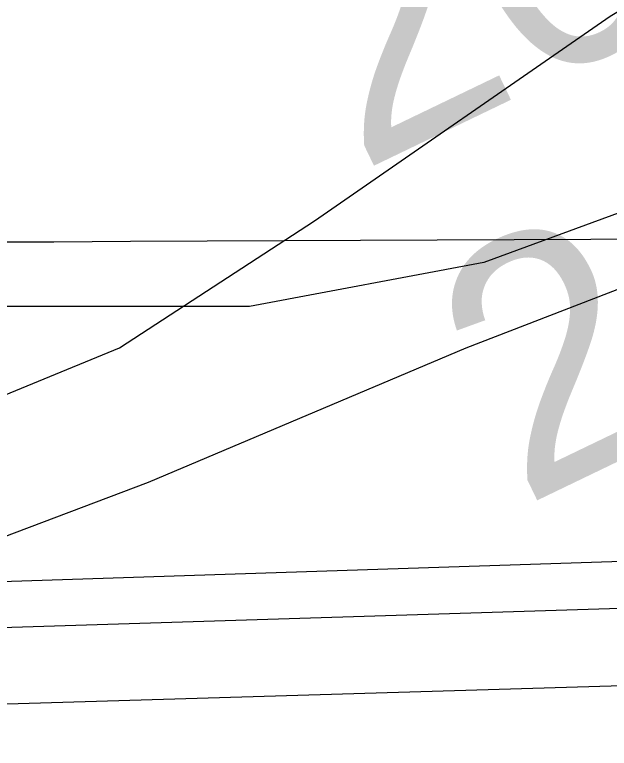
# Model space of a CAD drawing. Extents: x 3445503 to 3483459, y 540493 to 566012.
# Drawn here: x 3472666.8 to 3472826.4, y 551923.8 to 552120.8 of the extents above; entities that cross this region are included whole.
import ezdxf

# ---------------------------------------------------------------- set-up
doc = ezdxf.new("R2010")
doc.units = 0
for name, color, linetype in [('V-GRID-MAJR', 7, 'Continuous'), ('V-RIVR-EDGE', 7, 'Continuous'), ('V-RIVR-RANG', 7, 'Continuous'), ('V-SITE-VEGE', 7, 'Continuous'), ('V-TOPO-DPTH', 7, 'Continuous'), ('V-TOPO-MINR', 7, 'Continuous'), ('V-WETL-SWMP', 7, 'Continuous')]:
    doc.layers.add(name, color=color, linetype=linetype)

msp = doc.modelspace()

# ---------------------------------------------------------------- linework, layer by layer
at = {"layer": 'V-GRID-MAJR'}
msp.add_spline([(3449621.526, 551946.219), (3454896.117, 551971.152), (3460170.705, 551996.853), (3465445.288, 552023.321), (3470719.8680000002, 552050.556), (3475994.444, 552078.558), (3481269.015, 552107.327), (3481269.0160000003, 552107.327)], degree=3, dxfattribs=at)
at = {"layer": 'V-RIVR-EDGE'}
msp.add_spline([(3466309.3848466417, 552621.9579710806), (3466349.703870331, 552619.4248512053), (3466382.7286882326, 552619.3431903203), (3466411.927860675, 552618.5757255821), (3466431.7444705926, 552619.221988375), (3466456.4313341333, 552621.2467355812), (3466478.3423179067, 552625.364137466), (3466500.245565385, 552626.3528723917), (3466524.236310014, 552628.0317091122), (3466536.750118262, 552627.6531342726), (3466565.613695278, 552631.7533443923), (3466586.12556452, 552632.3978880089), (3466600.729448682, 552633.7523039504), (3466616.0268729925, 552634.4097413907), (3466639.3163411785, 552633.656889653), (3466653.5691573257, 552633.621646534), (3466663.6572942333, 552636.3777557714), (3466670.958376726, 552636.70733408), (3466676.5238896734, 552638.0840993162), (3466689.3818892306, 552636.3141462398), (3466713.3709146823, 552637.2977236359), (3466728.6700581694, 552638.6504204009), (3466733.538592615, 552639.3336454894), (3466741.1864451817, 552639.3147345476), (3466744.6653205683, 552640.3490276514), (3466765.8784662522, 552643.425259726), (3466811.078918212, 552646.7898098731), (3466822.205646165, 552647.8051920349), (3466836.469636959, 552652.2891345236), (3466848.283028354, 552649.8265008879), (3466872.264317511, 552647.6814113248), (3466895.5486281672, 552644.842781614), (3466925.7906895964, 552644.0727381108), (3466966.4607813, 552642.9292772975), (3466982.79421789, 552640.8030986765), (3467002.59535522, 552635.1920275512), (3467043.595884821, 552627.0951139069), (3467061.669188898, 552625.6598966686), (3467070.7101388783, 552626.68043636), (3467078.7116382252, 552629.0940734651), (3467090.2031876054, 552637.061189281), (3467099.252733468, 552641.558025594), (3467116.301199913, 552647.425610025), (3467156.6554667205, 552659.1453062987), (3467180.3045988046, 552663.258410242), (3467190.046825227, 552666.710638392), (3467215.09593143, 552674.6442302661), (3467224.4982644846, 552681.2259849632), (3467241.911552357, 552694.0453030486), (3467256.190156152, 552704.4389497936), (3467275.6875028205, 552716.5578510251), (3467305.630931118, 552735.6035578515), (3467327.5634045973, 552748.4117012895), (3467352.2898091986, 552766.4274129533), (3467374.5759294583, 552781.6681044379), (3467388.8450777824, 552788.2378248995), (3467399.6405082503, 552795.8590302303), (3467402.78378821, 552801.7609981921), (3467413.9139545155, 552804.1668990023), (3467419.4846249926, 552807.6294422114), (3467425.4132401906, 552815.2626817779), (3467432.374429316, 552818.7217866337), (3467446.2950883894, 552824.9447370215), (3467466.1340476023, 552834.6293710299), (3467483.877773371, 552840.495236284), (3467499.17605727, 552841.5003033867), (3467510.654712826, 552844.2529742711), (3467520.049309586, 552847.7060620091), (3467524.5753718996, 552850.4759246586), (3467538.4917330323, 552854.9607267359), (3467570.8333258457, 552859.7476002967), (3467609.0837633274, 552864.1722311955), (3467645.5969120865, 552868.9487896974), (3467670.2803372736, 552869.5830182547), (3467689.7518962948, 552871.2730296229), (3467696.009230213, 552871.257557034), (3467706.087052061, 552869.8421103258), (3467716.5150823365, 552869.4686930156), (3467730.4194092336, 552869.0866798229), (3467744.6799616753, 552872.1801036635), (3467757.201506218, 552874.9301957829), (3467768.325655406, 552874.9026889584), (3467789.870098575, 552871.3730978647), (3467862.1813662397, 552872.9324518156), (3467905.6281973, 552870.0439659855), (3467943.4854469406, 552856.0450843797), (3467982.0233429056, 552836.1347793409), (3468014.6377812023, 552810.677012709), (3468040.65671139, 552789.0595045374), (3468070.1493594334, 552766.3905114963), (3468095.144311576, 552752.4234346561), (3468129.525264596, 552738.433148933), (3468159.7466959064, 552729.3199935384), (3468202.1480592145, 552725.3911974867), (3468241.4284918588, 552724.5988046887), (3468263.6742114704, 552723.5009020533), (3468284.519956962, 552718.5825114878), (3468310.5466234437, 552700.0936702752), (3468339.350029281, 552679.8598040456), (3468348.374647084, 552674.2753801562), (3468371.3078897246, 552670.0470913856), (3468394.9518642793, 552672.074417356), (3468423.1107265, 552672.3524203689), (3468450.5691718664, 552670.5463645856), (3468476.2946264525, 552670.8303847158), (3468493.331918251, 552672.17878354), (3468516.288369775, 552677.3364956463), (3468541.3426335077, 552687.3558654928), (3468560.1404229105, 552697.7383375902), (3468569.530721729, 552699.453277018), (3468577.1777147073, 552699.086736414), (3468586.549102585, 552693.1538232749), (3468603.1932065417, 552676.0787095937), (3468627.1512868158, 552664.5476191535), (3468668.5080419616, 552659.9261425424), (3468712.655289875, 552659.1217155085), (3468729.6977392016, 552662.5558923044), (3468746.743626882, 552667.3805877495), (3468759.9561328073, 552668.390812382), (3468773.149727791, 552661.7531844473), (3468796.0468677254, 552642.9244498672), (3468815.139851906, 552632.1006529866), (3468834.5778869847, 552620.2331075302), (3468847.085678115, 552617.4211250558), (3468885.6579576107, 552611.4160065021), (3468924.924636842, 552605.0615391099), (3468947.8638966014, 552603.2666579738), (3468956.9074253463, 552605.3300866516), (3468965.9595499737, 552610.869811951), (3468970.840118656, 552616.4198523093), (3468974.664044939, 552616.4103968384), (3468976.7334907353, 552609.8002757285), (3468983.642244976, 552592.0539711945), (3468990.5742081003, 552583.6936675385), (3469002.715458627, 552573.2346920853), (3469014.5168157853, 552565.9052431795), (3469022.157791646, 552563.1052949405), (3469029.1086657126, 552562.3928438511), (3469038.490368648, 552560.6314866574), (3469047.8634757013, 552555.3938328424), (3469053.7680224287, 552553.2934418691), (3469073.9245257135, 552550.8101781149), (3469091.299991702, 552548.3337910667), (3469106.580224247, 552542.0386352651), (3469126.7289912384, 552536.4267045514), (3469142.713078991, 552533.6061261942), (3469153.1385305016, 552532.1898198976), (3469162.515075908, 552528.3426847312), (3469171.8761487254, 552518.2382156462), (3469185.7598455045, 552509.5130905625), (3469208.691368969, 552504.5895424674), (3469232.6709389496, 552501.7491935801), (3469258.052202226, 552503.4245919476), (3469277.1821487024, 552507.5488705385), (3469302.5720078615, 552512.7005655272), (3469341.873930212, 552520.598914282), (3469368.302380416, 552524.0098821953), (3469396.1067362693, 552521.5077074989), (3469447.8657340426, 552506.0839237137), (3469526.008483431, 552475.9943654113), (3469583.6754662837, 552459.8607093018), (3469651.0795180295, 552445.0935033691), (3469684.7815439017, 552437.7099004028), (3469730.656625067, 552432.7296194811), (3469767.1482841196, 552428.8154364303), (3469829.708729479, 552423.4462656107), (3469847.787191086, 552424.0968263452), (3469856.8255623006, 552424.0744770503), (3469867.597783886, 552422.3096815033), (3469876.2790699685, 552418.4642655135), (3469887.7370954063, 552412.8738245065), (3469925.5952046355, 552399.2225725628), (3469955.1256745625, 552391.8492846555), (3469977.3593599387, 552385.8845667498), (3470001.330334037, 552379.5679212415), (3470024.271312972, 552378.4682994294), (3470048.2654959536, 552381.5376547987), (3470074.0072827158, 552388.4266385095), (3470084.094560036, 552390.8351180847), (3470093.829909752, 552391.5063089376), (3470109.1161594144, 552387.6445607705), (3470138.280948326, 552372.9719095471), (3470163.617513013, 552356.5705654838), (3470192.4441277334, 552345.7227001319), (3470225.456051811, 552340.4265943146), (3470241.7920671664, 552339.3433046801), (3470271.6882181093, 552339.2693800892), (3470310.9617740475, 552335.6959499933), (3470330.081405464, 552335.6486726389), (3470358.588756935, 552336.2734457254), (3470382.571765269, 552334.8236154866), (3470398.206504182, 552331.3086373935), (3470414.528766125, 552324.6632731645), (3470435.0191456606, 552316.6170752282), (3470465.5847682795, 552306.1125415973), (3470481.553383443, 552297.0346293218), (3470485.3755905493, 552296.3299145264), (3470491.6320648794, 552295.9668122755), (3470495.7976037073, 552293.5230895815), (3470499.962282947, 552290.7317372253), (3470505.8651104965, 552287.9360869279), (3470526.710855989, 552283.017696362), (3470533.314959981, 552282.6537345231), (3470539.224664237, 552282.6391215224), (3470542.35161202, 552281.9361259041), (3470544.0837432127, 552279.4984203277), (3470547.2055334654, 552276.7096467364), (3470551.369353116, 552273.5706647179), (3470557.6223890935, 552271.8170438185), (3470564.5698248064, 552269.7140740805), (3470576.390092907, 552270.0324777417), (3470585.774374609, 552269.3140095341), (3470591.329572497, 552266.5192188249), (3470613.5581003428, 552258.468722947), (3470637.518759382, 552247.9805214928), (3470666.686127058, 552234.3507592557), (3470680.9234706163, 552228.0581822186), (3470696.5547711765, 552223.1526854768), (3470705.2403551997, 552221.0454177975), (3470710.454800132, 552221.0325239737), (3470716.373959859, 552224.8418372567), (3470726.806288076, 552226.2065682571), (3470744.8873284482, 552227.9000179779), (3470772.007599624, 552229.918748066), (3470784.1763569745, 552230.5839218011), (3470792.1709796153, 552230.2165216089), (3470802.939762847, 552227.0612074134), (3470818.5822380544, 552226.6748962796), (3470830.0617531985, 552229.7751968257), (3470835.9809129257, 552233.5845101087), (3470842.5867360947, 552233.9158075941), (3470861.0085294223, 552232.8273604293), (3470874.207281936, 552228.2755104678), (3470890.1810546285, 552221.2833761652), (3470909.2989668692, 552220.5408394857), (3470935.3711915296, 552220.4763703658), (3470949.6326035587, 552223.9174238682), (3470960.7627698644, 552226.3233246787), (3470973.2774377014, 552226.2923795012), (3470997.600339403, 552221.7130227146), (3471022.2691515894, 552216.4375470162), (3471070.562167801, 552205.1939150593), (3471088.982241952, 552203.410208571), (3471111.9249400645, 552203.0058460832), (3471121.6577110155, 552202.63414795), (3471127.9124661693, 552201.5757863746), (3471132.7706855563, 552198.0874555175), (3471136.5825776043, 552193.2111847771), (3471141.449392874, 552193.1991505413), (3471145.627825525, 552195.9698727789), (3471151.191619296, 552196.651378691), (3471156.7536938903, 552196.6376252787), (3471178.2955582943, 552192.0651451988), (3471192.538918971, 552188.2059757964), (3471223.459047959, 552180.4816198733), (3471265.8406407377, 552168.5573415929), (3471314.8263375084, 552156.2691014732), (3471351.300804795, 552145.4023251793), (3471386.043140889, 552136.9732544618), (3471401.337986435, 552136.5878029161), (3471419.4112905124, 552135.1525856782), (3471433.656370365, 552131.9886755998), (3471456.2385449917, 552126.3707277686), (3471476.7409587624, 552123.1913451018), (3471490.6366897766, 552119.3330352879), (3471513.9029490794, 552109.1941826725), (3471547.945727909, 552099.0286828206), (3471579.5628353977, 552091.9978670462), (3471609.4417945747, 552084.9713492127), (3471637.2366949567, 552078.6452482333), (3471668.4958577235, 552067.4437361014), (3471684.820698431, 552061.841260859), (3471699.7636163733, 552059.718520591), (3471716.436946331, 552054.4628154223), (3471743.1820810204, 552045.3582559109), (3471759.4974662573, 552035.931854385), (3471773.3906185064, 552031.0306555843), (3471788.6674126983, 552023.3449811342), (3471808.459094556, 552013.9099837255), (3471820.614098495, 552009.0130828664), (3471825.8216667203, 552006.2191517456), (3471833.447169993, 551997.1618695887), (3471837.259921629, 551992.6332285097), (3471849.414065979, 551987.3886979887), (3471863.313235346, 551984.9209068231), (3471900.5121879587, 551985.8718198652), (3471925.883995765, 551983.723291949), (3471961.6760975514, 551978.0726797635), (3472004.068005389, 551970.3199574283), (3472058.2621299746, 551955.5854158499), (3472104.461631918, 551941.2182744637), (3472151.699724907, 551925.1104060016), (3472165.5920175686, 551919.8615775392), (3472170.7952878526, 551915.3294981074), (3472181.9056836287, 551909.7399166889), (3472191.9809267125, 551907.2815809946), (3472199.9643747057, 551902.3949951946), (3472208.994150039, 551898.8963492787), (3472220.108843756, 551895.0449161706), (3472235.3925146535, 551890.1402790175), (3472240.606959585, 551890.1273851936), (3472245.472915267, 551889.7677212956), (3472259.3703654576, 551886.604670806), (3472269.448187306, 551885.1892240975), (3472280.212672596, 551880.2957615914), (3472294.809680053, 551878.8691402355), (3472314.2752219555, 551878.1257439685), (3472330.2687651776, 551879.1290918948), (3472344.178249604, 551880.8328566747), (3472354.254352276, 551878.7221506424), (3472360.163196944, 551878.3599079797), (3472367.812768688, 551879.0362563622), (3472378.246816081, 551881.096246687), (3472386.2422983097, 551881.076476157), (3472400.490816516, 551879.3030847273), (3472427.2557217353, 551878.1940074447), (3472454.38115044, 551882.2985155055), (3472479.7598349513, 551882.9310248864), (3472504.4381026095, 551881.4794754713), (3472524.948252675, 551881.4287597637), (3472536.418312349, 551880.7051340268), (3472544.4069178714, 551877.9043261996), (3472549.2677160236, 551875.4588843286), (3472555.1774202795, 551875.4442713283), (3472570.123776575, 551874.7120497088), (3472580.207615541, 551875.7300106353), (3472593.4184022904, 551876.0449759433), (3472610.103766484, 551875.6560860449), (3472633.7443026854, 551876.2928933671), (3472647.2949828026, 551873.4783321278), (3472654.2398397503, 551870.3324734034), (3472660.149544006, 551870.3178604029), (3472666.4103162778, 551871.6929064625), (3472682.051931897, 551870.9589656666), (3472693.8790767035, 551874.0584066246), (3472707.1027572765, 551879.5878168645), (3472717.8801363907, 551879.9087992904), (3472730.733838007, 551876.4006979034), (3472741.8571276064, 551876.0255614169), (3472753.678255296, 551876.6915947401), (3472772.8142188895, 551883.249280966), (3472794.0325221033, 551888.4112910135), (3472814.549548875, 551891.1416126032), (3472833.325848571, 551892.8333431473), (3472843.4114067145, 551894.5465633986), (3472860.4572943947, 551899.3712588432), (3472888.2831399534, 551905.5598257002), (3472914.0189095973, 551910.0154017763), (3472934.187447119, 551912.3989532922), (3472958.177332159, 551913.7301603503), (3472986.3353347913, 551913.660533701), (3473020.7489521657, 551912.8801751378), (3473048.558465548, 551912.4637784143), (3473074.9877753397, 551916.2223759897), (3473094.816419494, 551921.7354540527), (3473113.957540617, 551930.3789182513), (3473134.14498908, 551940.4103223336), (3473153.2938464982, 551952.1824534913), (3473173.494188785, 551967.4283025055), (3473183.9394108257, 551974.0074784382), (3473198.201682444, 551977.7961616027), (3473219.4002151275, 551974.9626894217), (3473232.247899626, 551969.0211803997), (3473250.2988544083, 551958.5475919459), (3473256.5475924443, 551955.055822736), (3473269.4025833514, 551952.0691659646)], degree=3, dxfattribs=at)
at = {"layer": 'V-SITE-VEGE'}
msp.add_lwpolyline([(3472649.799, 552012.871), (3472694.906, 552031.329), (3472747.296, 552065.482), (3472826.668, 552120.4130000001), (3472901.1890000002, 552165.434), (3472999.489, 552220.519), (3473062.565, 552255.577), (3473088.071, 552255.78), (3473082.588, 552220.356), (3473039.29, 552181.341), (3472969.807, 552124.02), (3472868.271, 552062.326), (3472787.883, 552031.243), (3472702.598, 551995.186), (3472649.2770000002, 551975.017)], dxfattribs=at)
at = {"layer": 'V-TOPO-DPTH'}
msp.add_lwpolyline([(3474285.7459111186, 552288.9044624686), (3473649.677294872, 552091.8711379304), (3473646.0170443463, 552090.6184103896), (3473642.3099929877, 552089.5561814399), (3473638.5327403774, 552088.779700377), (3473634.7086869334, 552088.1937179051), (3473627.5883566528, 552087.3798334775), (3473625.8151387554, 552087.3255696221), (3473623.182915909, 552087.7623561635), (3472968.402967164, 551968.4483453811), (3472958.288973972, 551965.170872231), (3472948.03866399, 551962.5643595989), (3472937.583878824, 551960.9642877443), (3472926.9927768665, 551960.0351764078), (3472903.01379124, 551959.1051951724), (3472900.212126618, 551959.1454287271), (3472897.4373363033, 551959.3801630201), (3472894.70285745, 551959.9066484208), (3472891.9952529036, 551960.6276345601), (3472889.302441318, 551961.4785014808), (3472886.601779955, 551962.302964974), (3472883.8893439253, 551963.0878233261), (3472273.0206982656, 551944.0121477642)], dxfattribs=at)
at = {"layer": 'V-TOPO-MINR'}
for points in [[(3473682.7535670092, 552430.3930255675), (3473629.2294086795, 552383.8210629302), (3473577.6351403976, 552338.7103705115), (3473549.432067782, 552315.3733460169), (3473520.4515687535, 552293.107161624), (3473490.304930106, 552272.4472373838), (3473459.3808650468, 552252.8581532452), (3473393.8956051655, 552213.8293066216), (3473329.2220671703, 552176.3058417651), (3473263.989534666, 552139.8096174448), (3473197.9185103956, 552104.8542539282), (3473131.2884916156, 552070.9261309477), (3472944.14703565, 551978.3830510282), (3472942.4026811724, 551977.6466470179), (3472940.6198462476, 551977.0540739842), (3472936.900254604, 551976.444251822), (3472932.1264795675, 551976.1402823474), (3472931.1077536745, 551976.1794456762), (3472929.1563924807, 551976.8042723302), (3472928.6860174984, 551977.018521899), (3472928.22088007, 551977.2448795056), (3472256.072743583, 551955.1914395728)], [(3474285.7459111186, 552288.9044624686), (3473649.677294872, 552091.8711379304), (3473646.0170443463, 552090.6184103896), (3473642.3099929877, 552089.5561814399), (3473638.5327403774, 552088.779700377), (3473634.7086869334, 552088.1937179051), (3473627.5883566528, 552087.3798334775), (3473625.8151387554, 552087.3255696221), (3473623.182915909, 552087.7623561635), (3472968.402967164, 551968.4483453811), (3472958.288973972, 551965.170872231), (3472948.03866399, 551962.5643595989), (3472937.583878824, 551960.9642877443), (3472926.9927768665, 551960.0351764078), (3472903.01379124, 551959.1051951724), (3472900.212126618, 551959.1454287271), (3472897.4373363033, 551959.3801630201), (3472894.70285745, 551959.9066484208), (3472891.9952529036, 551960.6276345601), (3472889.302441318, 551961.4785014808), (3472886.601779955, 551962.302964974), (3472883.8893439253, 551963.0878233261), (3472273.0206982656, 551944.0121477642)], [(3474377.7152381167, 552239.7101522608), (3474354.4138897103, 552224.0134620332), (3474352.427094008, 552222.7473144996), (3474350.40152427, 552221.5507870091), (3474346.195288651, 552219.4362122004), (3474332.3494845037, 552213.194933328), (3474329.6974990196, 552212.1379419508), (3474326.999873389, 552211.2416842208), (3474324.2337875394, 552210.5865269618), (3474321.422061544, 552210.0921033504), (3474318.5718816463, 552209.7713054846), (3473775.48507067, 552086.8469349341), (3473737.7295205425, 552076.3575933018), (3473704.239751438, 552067.5528364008), (3473682.9611997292, 552062.6719955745), (3473661.543913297, 552058.6972588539), (3472980.2073067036, 551946.3246864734), (3472958.2485712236, 551942.8244931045), (3472936.0761957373, 551941.1442601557), (3472913.761393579, 551940.6773341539), (3472874.3174723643, 551941.4820192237), (3472869.0147391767, 551941.7994424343), (3472297.889660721, 551924.7195597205)]]:
    msp.add_lwpolyline(points, dxfattribs=at)
at = {"layer": 'V-WETL-SWMP'}
msp.add_lwpolyline([(3473233.592, 552254.987), (3473209.977, 552239.243), (3473182.4250000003, 552211.691), (3473095.833, 552156.588), (3473040.73, 552132.9720000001), (3472973.818, 552121.164), (3472914.779, 552101.484), (3472867.5470000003, 552081.804), (3472792.7630000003, 552054.252), (3472729.788, 552042.4450000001), (3472647.132, 552042.4450000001), (3472560.541, 552034.573), (3472493.63, 552014.893), (3472391.294, 552003.085), (3472320.447, 552007.0210000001), (3472265.343, 552026.701)], dxfattribs=at)

# ---------------------------------------------------------------- texts
at = {"layer": 'V-RIVR-RANG'}
for s, p in [('20.9', (3472759.1852256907, 552078.3263896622)), ('20.8', (3472803.0248947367, 551988.4468145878))]:
    msp.add_text(s, height=67, rotation=25.708325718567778, dxfattribs=at).set_placement(p)

doc.saveas('drawing.dxf')
